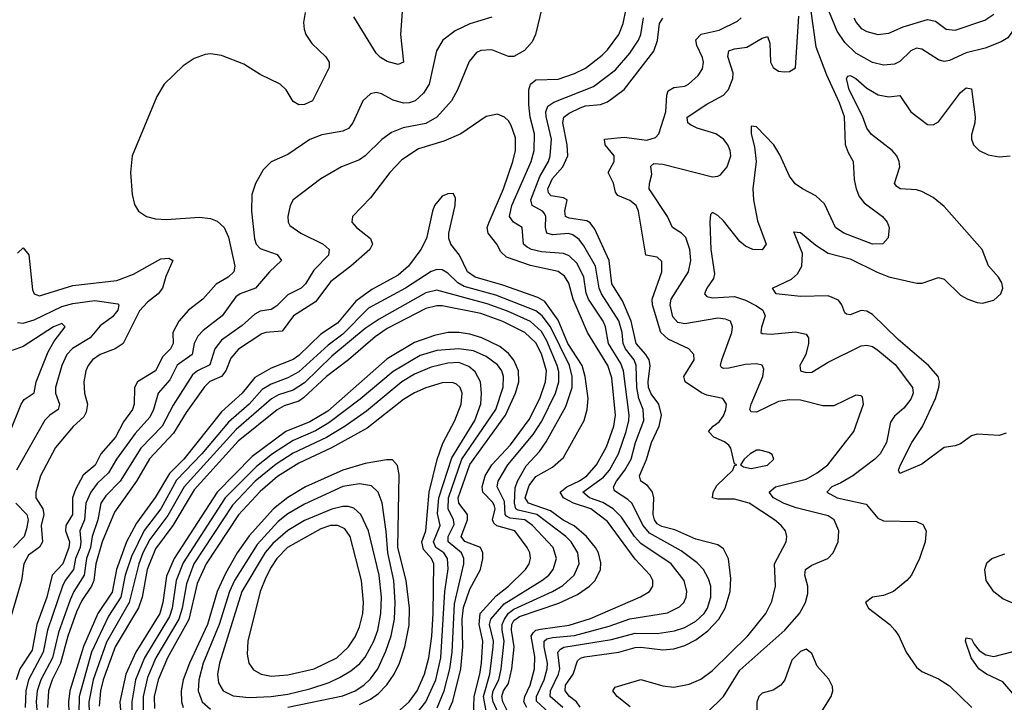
# Model space of a CAD drawing. Header units: inches. Extents: x 1550315 to 1685896, y 510706 to 640504.
# Tile 418 of 452: x 1673078 to 1676649, y 584648 to 587124. Entities that reach past the tile are written whole.
import ezdxf

# ---------------------------------------------------------------- set-up
doc = ezdxf.new("R2010")
doc.units = ezdxf.units.IN
doc.header["$MEASUREMENT"] = 0
doc.layers.add('B6578', color=7, linetype='Continuous')

msp = doc.modelspace()

# ---------------------------------------------------------------- linework, layer by layer
at = {"layer": 'B6578', "color": 5}
for points, elevation in [([(1675934, 587250), (1675964.9, 587024.9), (1676003.5, 586923.5), (1676050, 586824), (1676067.2, 586772.8), (1676071.6, 586671.6), (1676081.7, 586641.6), (1676101, 586610), (1676104, 586544), (1676110.8, 586510), (1676122.4, 586482.4), (1676140.2, 586460.2), (1676206.6, 586410), (1676223.5, 586390), (1676231, 586370), (1676227.3, 586332.7), (1676208.6, 586311.4), (1676170, 586309.5), (1676066.7, 586350), (1676036.1, 586370), (1675996.4, 586456.4), (1675965.1, 586485.1), (1675916.4, 586510), (1675890, 586529), (1675870, 586556.5), (1675834, 586634), (1675812.2, 586670), (1675750, 586734.7), (1675730, 586737.3), (1675729.9, 586710.1), (1675743.1, 586663.1), (1675748.4, 586610), (1675736.3, 586510), (1675738.4, 586470), (1675753.8, 586393.8), (1675784.4, 586310), (1675770, 586289.2), (1675736, 586290), (1675710, 586302.2), (1675690, 586319.7), (1675630, 586394), (1675610, 586413.2), (1675590, 586424.2), (1675582.6, 586417.4), (1675580.8, 586390), (1675584.8, 586290), (1675597.6, 586202.4), (1675594.2, 586185.8), (1675569.3, 586150), (1675561.5, 586130), (1675570, 586120.3), (1675590, 586115.3), (1675670, 586120.1), (1675710, 586106.4), (1675750, 586085.8), (1675772.4, 586070), (1675781.5, 586050), (1675768.3, 586008.3), (1675765, 585990), (1675770, 585985.8), (1675803.2, 585983.2), (1675891.7, 585991.7), (1675930, 585983.1), (1675938.5, 585970), (1675938.1, 585950), (1675928.3, 585910), (1675907.6, 585870), (1675909.9, 585849.9), (1675930, 585843.9), (1675950, 585845), (1676010, 585882), (1676130, 585940.5), (1676150, 585943.7), (1676170, 585938.5), (1676190, 585925.6), (1676253.2, 585873.2), (1676316.2, 585790), (1676317.8, 585770), (1676310, 585747.6), (1676284.7, 585715.3), (1676250, 585686.2), (1676235.6, 585664.4), (1676221.1, 585590), (1676198.5, 585550), (1676179, 585530), (1676099.1, 585470), (1676056.1, 585443.9), (1676023.1, 585430), (1676005, 585410), (1676042, 585390), (1676147.3, 585367.3), (1676190, 585315.9), (1676210, 585306.5), (1676330, 585303.6), (1676352.6, 585292.6), (1676365.1, 585270), (1676361.6, 585230), (1676340.5, 585170), (1676311.6, 585110), (1676295.1, 585090), (1676246.9, 585050), (1676210, 585035.5), (1676170, 585029.1), (1676145.7, 585010), (1676155.8, 584990), (1676233.1, 584930), (1676251.9, 584910), (1676265.6, 584890), (1676292.1, 584830), (1676330, 584776), (1676350, 584760.3), (1676410, 584733.2), (1676450, 584708.2), (1676530.7, 584630)], 440), ([(1674112.9, 587150), (1674106.4, 587113.6), (1674109.2, 587090), (1674115.9, 587070), (1674137.1, 587037.1), (1674188.5, 586988.5), (1674199.6, 586970), (1674200.2, 586950), (1674139.5, 586830), (1674110, 586815.8), (1674090, 586815.3), (1674070, 586826.6), (1674044.4, 586870), (1674022.7, 586890), (1673950, 586924.7), (1673890, 586962.1), (1673810, 586994), (1673770, 586999.7), (1673750, 586997.4), (1673710, 586982.6), (1673670, 586956.9), (1673601.7, 586890), (1673575.3, 586844.7), (1673485.6, 586630), (1673479.2, 586570), (1673485, 586490), (1673494, 586454), (1673508.7, 586430), (1673538, 586410), (1673570, 586402.1), (1673610, 586399.3), (1673730, 586408.1), (1673770, 586403.4), (1673793.3, 586393.3), (1673818.8, 586370), (1673835.4, 586335.4), (1673857.3, 586230), (1673854.2, 586210), (1673834, 586190), (1673790, 586164.5), (1673742.1, 586110), (1673689.5, 586070), (1673654.8, 586030), (1673633.6, 585990), (1673634.6, 585950), (1673624.1, 585930), (1673597.1, 585902.9), (1673569.8, 585850.2), (1673505.1, 585810), (1673494.6, 585790), (1673492.9, 585730), (1673486.3, 585710), (1673454, 585666), (1673425, 585610), (1673371.5, 585550), (1673351.2, 585508.8), (1673307.9, 585472.1), (1673279.7, 585420.3), (1673268.7, 585390), (1673269.5, 585330), (1673245, 585290), (1673243.9, 585270), (1673257.8, 585230), (1673255.7, 585210), (1673233.6, 585150), (1673196, 585110), (1673175.5, 585030), (1673139.3, 584930), (1673122.5, 584837.6), (1673077.9, 584770), (1673064.4, 584730)], 520), ([(1674972.5, 587170), (1674948.9, 587070), (1674936.7, 587043.3), (1674908.4, 587011.6), (1674870, 586989.8), (1674850, 586989.8), (1674790, 587013.9), (1674750, 587012.5), (1674734.9, 587005.1), (1674708.1, 586971.9), (1674665.7, 586870), (1674644.2, 586830), (1674590.2, 586770), (1674550, 586747.2), (1674468.9, 586731.1), (1674425.9, 586714.1), (1674390.5, 586689.5), (1674331, 586630), (1674310, 586615), (1674244.4, 586590), (1674170, 586546.8), (1674070, 586470.9), (1674059, 586450), (1674050.2, 586410), (1674051.1, 586390), (1674057.6, 586377.6), (1674097.4, 586350), (1674178.6, 586310), (1674199.7, 586290), (1674197.8, 586270), (1674144.5, 586215.5), (1674114.3, 586165.7), (1674098.8, 586150), (1674050, 586125.6), (1674010, 586085.9), (1673990, 586072.7), (1673950, 586067), (1673930, 586055.7), (1673884.6, 586015.4), (1673810, 585961.7), (1673785.4, 585930), (1673767.3, 585872.7), (1673721.9, 585850), (1673704.6, 585835.4), (1673633.7, 585726.3), (1673594.6, 585650), (1673517.4, 585570), (1673441.5, 585450), (1673390, 585396.7), (1673372.3, 585370), (1673360.7, 585310), (1673340.5, 585250), (1673335, 585210), (1673320.3, 585170), (1673310.9, 585109.1), (1673274.1, 585050), (1673260.4, 585019.6), (1673217.9, 584902.1), (1673196.3, 584810), (1673153.9, 584730), (1673141.4, 584690), (1673137, 584650), (1673141.8, 584590)], 560), ([(1674466.4, 587170), (1674458.9, 587070), (1674470.1, 586970), (1674450, 586961.3), (1674410, 586972.6), (1674386.4, 586986.4), (1674370, 587002.7), (1674290, 587134.4)], 520), ([(1674998.3, 584610), (1674952.2, 584652.2), (1674951.5, 584670), (1674979.7, 584730), (1674990.9, 584770), (1674991.7, 584790), (1674979.2, 584850), (1674980.3, 584870), (1674990, 584878.1), (1675010, 584883.9), (1675090, 584890.6), (1675215.2, 584924.8), (1675290, 584951), (1675427.6, 584972.4), (1675470, 584994), (1675486, 585010), (1675495.2, 585030), (1675497.5, 585050), (1675487.1, 585090), (1675440.9, 585150), (1675330, 585224.8), (1675307.3, 585250), (1675259.7, 585319.7), (1675229.9, 585350), (1675193.1, 585373.1), (1675143.7, 585390), (1675120.4, 585410), (1675194.7, 585465.3), (1675216.5, 585490), (1675248.9, 585550), (1675277, 585630), (1675287.4, 585670), (1675287.9, 585690), (1675267.3, 585850), (1675257.5, 585877.5), (1675213.5, 585950), (1675202.7, 586010), (1675193.7, 586030), (1675140.2, 586110), (1675132.3, 586132.3), (1675123.1, 586190), (1675099.2, 586239.2), (1675070, 586267.8), (1675050, 586275.5), (1674970, 586281.9), (1674934.2, 586290), (1674918.3, 586298.3), (1674904.6, 586310), (1674900.2, 586370), (1674868.9, 586390), (1674853.8, 586410), (1674863.1, 586450), (1674932.7, 586610), (1674943.9, 586650), (1674944.9, 586710), (1674928.4, 586770), (1674924.1, 586815.9), (1674923.6, 586870), (1674929.9, 586890.1), (1674950, 586905.4), (1675030, 586908.3), (1675090, 586928.1), (1675130, 586947.9), (1675190, 586994.7), (1675210, 587014.6), (1675250.8, 587070), (1675266.1, 587110), (1675276.7, 587163.3)], 560), ([(1675570, 584610.2), (1675630.4, 584669.6), (1675690, 584765), (1675852.7, 584910), (1675905.2, 584970), (1675927.4, 585010), (1675936.4, 585043.5), (1675936.4, 585070), (1675925.2, 585110), (1675927.8, 585130), (1675950, 585145.4), (1676008, 585170), (1676028.3, 585190), (1676045.8, 585230), (1676048.2, 585270), (1676031.4, 585310), (1676010, 585325.2), (1675894, 585354), (1675850, 585369.3), (1675811.9, 585390), (1675796.2, 585410), (1675818.3, 585430), (1675930, 585457.2), (1675970, 585480.1), (1676008, 585510), (1676102.6, 585630), (1676137.6, 585730), (1676134.7, 585754.8), (1676130, 585759.5), (1676110, 585762.4), (1676030, 585723.8), (1675990, 585723.2), (1675910, 585743.9), (1675870, 585745.6), (1675830, 585739), (1675750, 585700.6), (1675730, 585701.7), (1675726.1, 585710), (1675730.6, 585730), (1675772.8, 585830), (1675776.2, 585856.2), (1675770.5, 585870.5), (1675750, 585876.3), (1675710, 585873.9), (1675650, 585859.9), (1675630, 585858.5), (1675622.8, 585862.8), (1675619.8, 585870), (1675624.7, 585890), (1675660.9, 585990), (1675663.4, 586010), (1675655.3, 586030), (1675638, 586038), (1675610, 586040.9), (1675490, 586020.3), (1675465.1, 586025.1), (1675446.4, 586046.4), (1675436.7, 586090), (1675440.1, 586110), (1675503.7, 586210), (1675512.2, 586250), (1675507.5, 586290), (1675493.7, 586333.7), (1675477.8, 586350), (1675444.8, 586370), (1675426.5, 586410), (1675361, 586510), (1675361.2, 586530), (1675370, 586562), (1675366.9, 586593.1), (1675377.7, 586602.3), (1675410, 586599.4), (1675590, 586553.7), (1675610, 586555.8), (1675618.7, 586561.3), (1675643.1, 586590), (1675656.3, 586630), (1675654.5, 586650), (1675646.2, 586670), (1675629.8, 586690), (1675602, 586710), (1675535.1, 586730), (1675510, 586742), (1675501, 586750), (1675498.6, 586770), (1675570, 586817.7), (1675629.8, 586850), (1675648.8, 586871.2), (1675664.4, 586910), (1675665.5, 586930), (1675645.4, 586990), (1675649.1, 587010.9), (1675670, 587018.7), (1675715.3, 587024.7), (1675770, 587056.8), (1675790, 587063.1), (1675798.4, 587038.4), (1675801.1, 586970), (1675810, 586950.4), (1675830, 586937.6), (1675850, 586934.4), (1675870, 586935.5), (1675891, 586949), (1675903, 587137)], 460), ([(1676704.7, 587135.3), (1676678.4, 587081.6), (1676661.5, 587058.5), (1676636.9, 587043.1), (1676579, 587021), (1676510, 587003.3), (1676450, 586975.3), (1676430, 586971.8), (1676410, 586978.2), (1676350, 587016.8), (1676330, 587020.5), (1676310, 587010.9), (1676270, 586972.2), (1676250, 586962.6), (1676210, 586958.4), (1676170, 586969.1), (1676110, 587002.8), (1676070, 587040.8), (1676042.5, 587082.5), (1676005.9, 587170)], 440), ([(1676103.4, 587130), (1676112.4, 587112.4), (1676130, 587092.3), (1676150, 587080.4), (1676190, 587070.6), (1676230, 587074.7), (1676282.2, 587097.8), (1676370, 587124), (1676398.8, 587118.8), (1676437.4, 587090), (1676470, 587085.6), (1676577.7, 587122.3), (1676610, 587144.3)], 460), ([(1674790, 587132.4), (1674710, 587108.4), (1674656.4, 587083.6), (1674612.1, 587050), (1674589.5, 587010.5), (1674562.2, 586890), (1674542.6, 586857.4), (1674512, 586830), (1674490, 586822.2), (1674470, 586821.4), (1674431.7, 586831.7), (1674390, 586855.3), (1674370, 586859.8), (1674350, 586855.3), (1674322.4, 586830), (1674286, 586750), (1674270, 586729.2), (1674250, 586719.6), (1674174, 586706), (1674130.1, 586689.9), (1674050, 586634.6), (1673990, 586608), (1673961.1, 586578.9), (1673932.3, 586530), (1673919, 586490), (1673918.3, 586430), (1673929.2, 586329.2), (1673935.7, 586310), (1673950, 586294.6), (1674011.8, 586271.8), (1674026.7, 586250), (1673983.5, 586210), (1673932.9, 586150), (1673877.6, 586130), (1673861.5, 586118.5), (1673812.5, 586050), (1673743.5, 585996.5), (1673724, 585976), (1673710.9, 585950), (1673703.6, 585910), (1673649.2, 585870.8), (1673622.6, 585817.4), (1673580.3, 585770), (1673562.7, 585710), (1673550, 585682.7), (1673496.8, 585623.2), (1673428.7, 585530), (1673399.4, 585480.6), (1673358.4, 585441.6), (1673335.7, 585410), (1673317.6, 585370), (1673312.2, 585310), (1673295.7, 585270), (1673299.7, 585230), (1673296.4, 585210), (1673280.6, 585170), (1673273.2, 585130), (1673242.1, 585090), (1673233.1, 585070), (1673178.6, 584910), (1673163, 584830), (1673109.8, 584730), (1673100.4, 584690), (1673097.4, 584630)], 540), ([(1675047.4, 584630), (1675001.8, 584670), (1675002.2, 584690), (1675032.1, 584750), (1675036.7, 584770), (1675029.2, 584830), (1675038.5, 584841.5), (1675051.6, 584848.4), (1675224, 584876), (1675310, 584898.6), (1675390, 584897.9), (1675453, 584907), (1675490, 584919.4), (1675530, 584942.5), (1675559.5, 584970), (1675572.5, 584990), (1675584.5, 585030), (1675584.4, 585070), (1675576.3, 585096.3), (1675557.3, 585130), (1675534.2, 585154.2), (1675477.1, 585197.1), (1675361.6, 585261.6), (1675338.9, 585290), (1675298.2, 585370), (1675283.8, 585383.8), (1675234.7, 585414.7), (1675231.4, 585430), (1675241.6, 585450), (1675272.5, 585490), (1675295.7, 585530), (1675310.7, 585590), (1675341.2, 585670), (1675338.8, 585710), (1675323.6, 585750), (1675315.4, 585790), (1675313.2, 585870), (1675305.8, 585890), (1675275.1, 585930), (1675266.2, 585950), (1675263.2, 585990), (1675250, 586031.9), (1675187.2, 586130), (1675179.1, 586150), (1675165.9, 586230), (1675123.4, 586303.4), (1675106.7, 586326.7), (1675083.8, 586343.8), (1675068.3, 586348.3), (1675010, 586343.8), (1674989.9, 586349.9), (1674984.5, 586370), (1674985.8, 586410), (1674981.1, 586421.1), (1674974.1, 586430), (1674936.6, 586450), (1674931.3, 586470), (1674964.6, 586555.4), (1674995.4, 586610), (1675002.1, 586630), (1675006, 586690), (1674986.8, 586773.2), (1674986.2, 586790), (1674993.1, 586810), (1675015.1, 586824.9), (1675158.6, 586881.4), (1675238.1, 586941.9), (1675290, 587002), (1675321.6, 587050), (1675329.9, 587070), (1675339.8, 587130)], 540), ([(1675110.4, 584630.4), (1675097.4, 584650), (1675071.6, 584670), (1675055.5, 584690), (1675057.4, 584710), (1675085, 584750), (1675101.1, 584798.9), (1675111.9, 584808.1), (1675127.3, 584812.7), (1675250, 584830), (1675310, 584847.5), (1675330, 584848.8), (1675410, 584838.5), (1675450, 584842.6), (1675490, 584854.2), (1675530, 584874.7), (1675573, 584907), (1675613.5, 584950), (1675636.6, 584990), (1675654.5, 585050), (1675656.9, 585096.9), (1675648.3, 585168.3), (1675630, 585204.4), (1675610, 585219.3), (1675530, 585239.9), (1675453.5, 585273.5), (1675406.3, 585286.3), (1675390, 585295.7), (1675380.3, 585310), (1675375.5, 585330), (1675377.8, 585390), (1675372.6, 585410), (1675354, 585434), (1675330.6, 585450), (1675325.3, 585470), (1675351.2, 585528.8), (1675368.6, 585590), (1675397.4, 585650), (1675405.6, 585690), (1675396, 585730), (1675367.6, 585767.6), (1675358.7, 585790), (1675357.1, 585810), (1675364.8, 585870), (1675360.1, 585890), (1675348.5, 585910), (1675313.7, 585950), (1675295.7, 586030), (1675264.1, 586104.1), (1675225.5, 586165.5), (1675215.5, 586250), (1675164.1, 586364.1), (1675147, 586387), (1675134.7, 586394.7), (1675070, 586403.5), (1675056.7, 586410), (1675054.8, 586430), (1675062.7, 586470), (1675050, 586478.1), (1675005.6, 586485.6), (1674995.3, 586495.3), (1674993, 586510), (1675010, 586547.6), (1675047.8, 586590), (1675065.1, 586630), (1675062.9, 586670), (1675047, 586750), (1675050.8, 586770), (1675070, 586784.8), (1675110, 586804.2), (1675130, 586810.9), (1675183.7, 586816.3), (1675210, 586825.7), (1675270, 586870.7), (1675377.1, 587010), (1675391.1, 587048.9), (1675398.3, 587110), (1675410.4, 587129.6)], 520), ([(1675291.8, 584631.8), (1675244.4, 584670), (1675228.6, 584690), (1675236.7, 584703.3), (1675330, 584730.8), (1675410, 584708.3), (1675450, 584702.9), (1675505.8, 584714.2), (1675548.1, 584731.9), (1675590, 584764), (1675718.7, 584890), (1675783.7, 584970), (1675805.8, 585014.2), (1675818.4, 585070), (1675814.9, 585150), (1675857.3, 585230), (1675859.8, 585250), (1675855, 585270), (1675839.8, 585290), (1675814.8, 585310), (1675722.9, 585370), (1675670, 585384.8), (1675610, 585385.1), (1675589.8, 585390), (1675592.5, 585410), (1675605.9, 585434.1), (1675664.4, 585490), (1675670, 585506.8), (1675678, 585510), (1675670, 585513.2), (1675656.9, 585570), (1675650, 585580.3), (1675633.4, 585593.4), (1675594.8, 585610), (1675575.6, 585630), (1675592.2, 585650), (1675614.2, 585665.8), (1675630, 585687.4), (1675639.1, 585710), (1675640.6, 585730), (1675627.8, 585750), (1675570, 585761.9), (1675550, 585770.3), (1675491.6, 585810), (1675486.9, 585830), (1675523.7, 585890), (1675522, 585910), (1675504.1, 585930), (1675430, 585964.8), (1675402.6, 585990), (1675372.3, 586090), (1675371.2, 586110), (1675406.9, 586210), (1675406.7, 586246.7), (1675390, 586262.7), (1675348.1, 586270), (1675322.1, 586430), (1675314, 586450), (1675290, 586468.3), (1675246.7, 586486.7), (1675238, 586498), (1675231.4, 586531.4), (1675211.9, 586570), (1675233.7, 586610), (1675233.5, 586630), (1675201.2, 586670), (1675199.1, 586690), (1675270, 586698.2), (1675352.7, 586687.3), (1675384, 586696), (1675395.4, 586710), (1675421, 586790), (1675424.4, 586850), (1675430, 586865.2), (1675450, 586877.7), (1675490, 586882.2), (1675503.5, 586890), (1675538.6, 586921.4), (1675553.9, 586946.1), (1675557.2, 586970), (1675553.8, 586986.2), (1675533.4, 587030), (1675530, 587050.2), (1675549.2, 587070.7), (1675614.6, 587085.4), (1675681.1, 587118.9), (1675693.7, 587130)], 480), ([(1676655.3, 585624.7), (1676630, 585615.5), (1676550, 585620.9), (1676530, 585615.3), (1676490, 585586), (1676470, 585578), (1676430, 585572.5), (1676350, 585512.5), (1676270, 585477.6), (1676264.4, 585490), (1676271.6, 585510), (1676313.1, 585590), (1676352, 585648.1), (1676399.6, 585750), (1676411.7, 585790), (1676413.3, 585810), (1676408.2, 585830), (1676373.5, 585870), (1676263.5, 585963.5), (1676170, 586054.6), (1676150, 586066.6), (1676130, 586068.8), (1676090, 586052.9), (1676076.4, 586056.4), (1676070, 586060.5), (1676059.8, 586090), (1676046.7, 586106.7), (1676010, 586121.8), (1675910, 586120.2), (1675820.9, 586130), (1675807.3, 586150), (1675876.6, 586183.4), (1675898.2, 586201.8), (1675914.8, 586230), (1675916.4, 586276.5), (1675885.5, 586354.5), (1675910, 586351.8), (1675965.6, 586305.6), (1676010, 586277.4), (1676090, 586256.1), (1676187.8, 586207.8), (1676230, 586191.7), (1676331.1, 586168.9), (1676351.1, 586168.9), (1676410, 586189.2), (1676430, 586183.2), (1676490, 586125.2), (1676515.8, 586110), (1676550, 586098), (1676570, 586095.9), (1676610, 586107.1), (1676635.8, 586130), (1676643.1, 586150), (1676639.2, 586170), (1676627.2, 586190), (1676591.4, 586231.4), (1676568.6, 586290), (1676430, 586445.8), (1676390, 586478.5), (1676350, 586500.6), (1676330, 586506.3), (1676270.4, 586510.4), (1676258.7, 586518.7), (1676250.6, 586530), (1676269.9, 586590), (1676267.8, 586610), (1676258.7, 586630), (1676241.4, 586650), (1676167.4, 586707.4), (1676149.9, 586729.9), (1676134, 586774), (1676086.1, 586870), (1676076.8, 586910), (1676081.6, 586918.4), (1676090, 586921.5), (1676110, 586910.1), (1676150, 586875.8), (1676191.4, 586851.4), (1676230, 586843.8), (1676270, 586849.2), (1676310.1, 586790.1), (1676370, 586743.4), (1676390, 586742.2), (1676410, 586753.9), (1676490, 586859.3), (1676510, 586876.2), (1676530, 586872.7), (1676542.3, 586770), (1676541.6, 586750), (1676530, 586706), (1676529.2, 586690), (1676536.9, 586670), (1676558, 586650), (1676590, 586633.6), (1676630, 586626.5), (1676669.4, 586630.6)], 420), ([(1674916.8, 584630), (1674905.8, 584650), (1674909.6, 584670), (1674928.9, 584710), (1674944.2, 584770), (1674945.5, 584814.5), (1674932.3, 584887.7), (1674939.3, 584900.7), (1674949.9, 584910), (1674965.9, 584914.1), (1675070, 584927.7), (1675148.3, 584951.7), (1675328.8, 585031.2), (1675361.4, 585050), (1675374, 585070), (1675374.1, 585090), (1675364.3, 585110), (1675310, 585167.4), (1675210, 585304.5), (1675149.5, 585349.5), (1675085.8, 585370), (1675050.3, 585390), (1675037.9, 585410), (1675061.4, 585430), (1675108, 585452), (1675134.5, 585470), (1675169, 585510), (1675205.6, 585574.4), (1675233, 585650), (1675238.5, 585690), (1675224.7, 585824.7), (1675210.2, 585870), (1675136.8, 585990), (1675084.8, 586110), (1675068.8, 586168.8), (1675054.1, 586194.1), (1675030, 586210.9), (1674930, 586232), (1674843.2, 586263.2), (1674822.5, 586282.5), (1674808.6, 586310), (1674776.1, 586350), (1674773.4, 586370), (1674779.8, 586390), (1674832.5, 586510), (1674866.7, 586610), (1674875.8, 586650), (1674875.2, 586695.2), (1674859.5, 586739.5), (1674850, 586757.2), (1674835.6, 586770), (1674810, 586780.7), (1674770, 586773.2), (1674677.6, 586710), (1674616.4, 586683.6), (1674524.2, 586655.8), (1674464, 586616), (1674420.4, 586570), (1674350, 586478), (1674284.4, 586410), (1674282.4, 586390), (1674299.2, 586370), (1674350.1, 586330), (1674356.6, 586310), (1674347, 586290), (1674279.1, 586230), (1674205.6, 586174.4), (1674150, 586101.2), (1674070.3, 586049.7), (1674030, 585994.3), (1673970.7, 585989.3), (1673955.8, 585984.2), (1673871.4, 585928.6), (1673843.1, 585896.9), (1673825.3, 585850), (1673810, 585830.3), (1673767.8, 585812.2), (1673747.6, 585792.4), (1673680.9, 585699.1), (1673635.9, 585624.1), (1673549, 585531), (1673501.4, 585450), (1673421.9, 585338.1), (1673377.3, 585230), (1673354, 585150), (1673346.7, 585090), (1673338.4, 585070), (1673303, 585017), (1673284, 584976), (1673251.7, 584888.3), (1673225.7, 584790), (1673195.5, 584730), (1673182, 584690), (1673178.1, 584630)], 580), ([(1674860.3, 584590), (1674829.6, 584650), (1674826.3, 584670), (1674832.7, 584690), (1674850, 584716.2), (1674862.4, 584770), (1674870.8, 584850), (1674861, 584910), (1674862.1, 584930), (1674870, 584945.6), (1674890, 584959.5), (1675032.4, 585007.6), (1675100.1, 585039.9), (1675144.3, 585070), (1675164.8, 585090), (1675184.4, 585130), (1675185.6, 585154.4), (1675176.7, 585190), (1675166.5, 585210), (1675133.1, 585250), (1675088.6, 585288.6), (1675049.2, 585309.2), (1675002.4, 585342.4), (1674923.3, 585370), (1674911.4, 585390), (1674925.6, 585434.4), (1674950, 585467.7), (1675010, 585500.7), (1675050, 585536), (1675125.3, 585670), (1675136, 585710), (1675138.8, 585750), (1675128.5, 585830), (1675117.1, 585870), (1675066.1, 585950), (1675030, 586034.6), (1674981.9, 586101.9), (1674956.7, 586116.7), (1674830, 586161.3), (1674730, 586190), (1674701.6, 586210), (1674673.3, 586270), (1674641.1, 586310), (1674634, 586330), (1674634.4, 586350), (1674657.3, 586450), (1674658, 586478), (1674650, 586494), (1674630, 586492.8), (1674610, 586483.5), (1674582.5, 586450), (1674574.2, 586430), (1674553.4, 586330), (1674532.1, 586290), (1674487.2, 586230), (1674450, 586197.5), (1674354.9, 586145.1), (1674296.6, 586103.4), (1674230, 586023.5), (1674170, 585983.6), (1674090, 585905.6), (1674070, 585891.7), (1673990, 585859.9), (1673930, 585826.7), (1673884.1, 585770), (1673810, 585701.5), (1673672.7, 585530), (1673621.5, 585478.5), (1673569.4, 585390.6), (1673501.4, 585298.6), (1673464.5, 585230), (1673428.7, 585130), (1673412.7, 585047.3), (1673361.3, 584970), (1673309, 584851), (1673260, 584690), (1673254.3, 584650), (1673255.7, 584610)], 620), ([(1673070, 586277.4), (1673090, 586296.9), (1673110.8, 586270.8), (1673124, 586144), (1673130, 586129.4), (1673150, 586122.4), (1673270, 586159.6), (1673430, 586177.9), (1673490, 586201.1), (1673590, 586256.1), (1673619, 586259), (1673633.4, 586250), (1673607.8, 586192.2), (1673595.7, 586150), (1673579.8, 586130), (1673540.7, 586099.3), (1673511.6, 586068.4), (1673452.7, 585950), (1673424.1, 585930), (1673369.4, 585910), (1673341.6, 585890), (1673326.4, 585870), (1673317.9, 585850), (1673310.6, 585810), (1673312.3, 585770), (1673323.3, 585730), (1673319.1, 585700.9), (1673310, 585684.2), (1673271.3, 585648.7), (1673207.5, 585572.5), (1673153.6, 585470), (1673136.7, 585410), (1673136.2, 585390), (1673161.4, 585350), (1673165.7, 585330), (1673155.7, 585290), (1673160.7, 585230), (1673149.1, 585210.9), (1673110, 585181.7), (1673092.2, 585150), (1673084.1, 585090), (1673042.6, 584950)], 480), ([(1674812.6, 584610), (1674794.6, 584650), (1674791.5, 584670), (1674795.4, 584690), (1674815.7, 584730), (1674823.7, 584770), (1674835, 584870), (1674827.2, 584910), (1674828, 584930), (1674835.7, 584950), (1674850, 584971.2), (1674870, 584985.6), (1675009.9, 585050), (1675048, 585072), (1675088.6, 585110), (1675106.6, 585150), (1675102.1, 585190), (1675077.5, 585230), (1675057.8, 585250), (1674952.9, 585330), (1674884.9, 585344.9), (1674877.2, 585350), (1674871.8, 585370), (1674874.2, 585425.8), (1674883.5, 585450), (1674914.6, 585505.4), (1674962.7, 585557.3), (1674987.6, 585592.4), (1675058.7, 585721.3), (1675080.9, 585790), (1675081.9, 585830), (1675071.6, 585870), (1675003.1, 586010), (1674972.7, 586050), (1674950, 586067.6), (1674804.6, 586124.6), (1674690, 586156.7), (1674667, 586170), (1674630, 586204.3), (1674610, 586216.7), (1674590, 586218.2), (1674570, 586210.9), (1674476.8, 586150), (1674342.2, 586077.8), (1674250, 585983.9), (1674196.2, 585943.8), (1674090, 585846.6), (1674050, 585824.9), (1673990, 585802.6), (1673957.6, 585782.4), (1673910, 585729.7), (1673835.4, 585664.6), (1673738.7, 585550), (1673646.2, 585453.8), (1673589.1, 585350), (1673528.5, 585271.5), (1673482.7, 585177.3), (1673460.6, 585110), (1673444.9, 585030), (1673399.6, 584960.4), (1673338.3, 584830), (1673293.7, 584670), (1673292.6, 584610)], 640), ([(1674770.2, 584610), (1674759.6, 584670), (1674782.2, 584750), (1674795.1, 584850), (1674796, 584870), (1674781.3, 584930), (1674786.8, 584950), (1674834.6, 585005.4), (1674970.9, 585090), (1674996.2, 585110), (1675012.6, 585130), (1675024.8, 585170), (1675012, 585210), (1674937.7, 585290), (1674909.6, 585309.6), (1674856.4, 585316.4), (1674843.2, 585323.2), (1674838.5, 585330), (1674836.1, 585376.1), (1674809.3, 585430), (1674812.5, 585450), (1674847.9, 585510), (1674940, 585620), (1674971.9, 585668.1), (1675020.6, 585770), (1675033.2, 585810), (1675033.2, 585846.8), (1675027.2, 585870), (1674990, 585959.7), (1674970, 585993.4), (1674930, 586029.2), (1674846.4, 586066.4), (1674772.9, 586092.9), (1674590, 586143.5), (1674550, 586132.9), (1674381.8, 586038.2), (1674330, 586004.3), (1674210, 585904.1), (1674110, 585807.3), (1674070, 585780.8), (1674016.4, 585763.6), (1673990.8, 585749.2), (1673862.6, 585637.4), (1673674.7, 585430), (1673614.7, 585325.3), (1673550, 585238.7), (1673524.8, 585190), (1673510.3, 585150.3), (1673475.1, 585010), (1673393, 584867), (1673344.4, 584730), (1673328.4, 584650), (1673329.7, 584610)], 660), ([(1673070, 586025.4), (1673090, 586023.3), (1673130, 586035.5), (1673230, 586084.2), (1673270, 586095.1), (1673350, 586105.3), (1673433.6, 586093.6), (1673437.2, 586090), (1673433.3, 586070), (1673414.3, 586045.7), (1673370, 586013.6), (1673333.4, 585970), (1673269.1, 585930.9), (1673248, 585910), (1673230.5, 585870), (1673206.9, 585790), (1673207, 585770), (1673221.5, 585730), (1673217.1, 585710), (1673186.8, 585690), (1673168.6, 585671.4), (1673065.8, 585490)], 460), ([(1674723.6, 584596.4), (1674725.9, 584670), (1674746.8, 584750), (1674752.4, 584790), (1674757.9, 584870), (1674744.3, 584930), (1674747.8, 584970), (1674805.7, 585034.3), (1674850.7, 585070), (1674912.5, 585130), (1674925.6, 585150), (1674930.4, 585170), (1674927.8, 585190), (1674918.5, 585210), (1674873.2, 585270), (1674808.6, 585288.6), (1674797.7, 585297.7), (1674791.9, 585310), (1674801.9, 585350), (1674799.2, 585359.2), (1674793, 585373), (1674757.5, 585410), (1674754.7, 585430), (1674766, 585470), (1674790, 585509.7), (1674858.2, 585581.8), (1674925.6, 585674.4), (1674963.6, 585750), (1674984.5, 585810), (1674988, 585850), (1674970, 585911.9), (1674950, 585951.7), (1674910, 585989.9), (1674830, 586029.3), (1674750, 586058.3), (1674610, 586085.6), (1674590, 586085.9), (1674550, 586077), (1674410, 586003.8), (1674366.5, 585973.5), (1674270, 585890.2), (1674190, 585829.9), (1674107.3, 585752.7), (1674090, 585741), (1674036.3, 585723.7), (1674011, 585709), (1673870, 585594.8), (1673710, 585419), (1673632.7, 585290), (1673570, 585204.9), (1673540, 585130), (1673521.4, 585030), (1673509, 584991), (1673424.4, 584850), (1673380.9, 584730), (1673370.4, 584689.6), (1673365.5, 584634.5)], 680), ([(1673043.6, 585630), (1673082.4, 585730), (1673094.1, 585745.9), (1673129.6, 585770.4), (1673137.3, 585810), (1673181.1, 585918.9), (1673202.3, 585957.7), (1673242, 586010), (1673230, 586021.5), (1673200.7, 586010), (1673090, 585939.1), (1673050, 585923.8)], 440), ([(1674620.9, 584590), (1674648, 584652), (1674677.8, 584770), (1674684.6, 584850), (1674682.2, 584950), (1674687.8, 584992.2), (1674710, 585058.1), (1674748.3, 585130), (1674757.2, 585170), (1674756.8, 585190), (1674749.4, 585210), (1674691.8, 585231.8), (1674678.7, 585250), (1674701.6, 585310), (1674701.2, 585330), (1674670, 585370), (1674668.3, 585390), (1674709.9, 585510.2), (1674839.6, 585690), (1674875.8, 585770), (1674887.5, 585810), (1674886.1, 585850), (1674870, 585888.7), (1674850, 585913.5), (1674818.9, 585938.9), (1674753.9, 585970), (1674710, 585983.6), (1674670, 585989.4), (1674630, 585989), (1674581.6, 585978.4), (1674510, 585952.9), (1674410, 585893.4), (1674195.3, 585704.7), (1674130, 585665.3), (1674043.3, 585630), (1673920.5, 585539.5), (1673793.3, 585410), (1673637.6, 585170), (1673610, 585106), (1673597.1, 585010), (1673585.8, 584970), (1673499.1, 584830), (1673462.8, 584750), (1673440.4, 584650), (1673446, 584590)], 720), ([(1674591.3, 584628.7), (1674617.1, 584690), (1674638.2, 584770), (1674646.6, 584830), (1674654.4, 585005.6), (1674689, 585150), (1674688.7, 585170), (1674679.8, 585190), (1674631.9, 585230), (1674631.2, 585250), (1674652.8, 585292.8), (1674651, 585310), (1674631.3, 585350), (1674632.4, 585390), (1674681.4, 585530), (1674804, 585710), (1674831.2, 585791.2), (1674832.7, 585830), (1674825.8, 585850), (1674810, 585871.7), (1674770, 585902.5), (1674723, 585923), (1674670, 585930.8), (1674590, 585924.3), (1674530, 585905.9), (1674432.6, 585847.4), (1674312.6, 585747.4), (1674198.7, 585661.3), (1674150, 585632.5), (1674070, 585597.4), (1673993.9, 585550), (1673935.9, 585504.1), (1673822.8, 585390), (1673670, 585154.6), (1673645.5, 585090), (1673630.8, 584990), (1673620.8, 584959.2), (1673530.5, 584810), (1673497.8, 584730), (1673484.2, 584650), (1673484.8, 584610)], 740), ([(1674518.6, 584610), (1674550.5, 584650), (1674586.4, 584730), (1674604.9, 584810), (1674619.9, 585050), (1674632.1, 585132.1), (1674629.7, 585170), (1674615.8, 585190), (1674587.3, 585210), (1674578, 585230), (1674602.1, 585290), (1674593.2, 585333.2), (1674597.9, 585390), (1674644.8, 585535.2), (1674728.4, 585670), (1674749.6, 585730.4), (1674752, 585770), (1674748.3, 585810), (1674730, 585847.3), (1674706.7, 585866.7), (1674670, 585880.1), (1674630, 585878.4), (1674570, 585863.8), (1674510, 585838.3), (1674463.4, 585810), (1674335.4, 585704.6), (1674258.2, 585650), (1674190, 585608.8), (1674070, 585551.3), (1674008.1, 585511.9), (1673931.4, 585450), (1673850, 585362.7), (1673709.4, 585150), (1673682.1, 585077.8), (1673667, 584990), (1673655.2, 584950), (1673571.9, 584810), (1673541.6, 584738.4), (1673525.4, 584670), (1673526, 584606)], 760), ([(1674437.3, 584602.7), (1674489.9, 584650), (1674519.3, 584690), (1674545.9, 584750), (1674561, 584810), (1674572, 584888), (1674577.4, 584970), (1674579.1, 585150), (1674570.6, 585170), (1674542.2, 585202.2), (1674536.4, 585230), (1674550.4, 585270), (1674562.9, 585410), (1674591.1, 585528.9), (1674612.2, 585587.8), (1674655.6, 585670), (1674678.7, 585730), (1674682.3, 585770), (1674674.7, 585790), (1674661.8, 585801.8), (1674647.8, 585807.8), (1674610, 585806.6), (1674550, 585788.4), (1674510, 585770.3), (1674470, 585746.8), (1674337.3, 585642.7), (1674208.6, 585571.4), (1674090, 585515.7), (1674013.1, 585466.9), (1673950, 585413.4), (1673871.5, 585328.5), (1673753.4, 585150), (1673721.3, 585078.7), (1673691.1, 584949), (1673613.5, 584810), (1673579.4, 584730), (1673565.8, 584670), (1673566.2, 584626.2)], 780), ([(1674310, 584640.8), (1674350, 584659.5), (1674379.1, 584680.9), (1674408.8, 584711.2), (1674435.8, 584750), (1674454.9, 584790), (1674474.9, 584850), (1674490, 584928.2), (1674491.8, 584990), (1674478.7, 585090), (1674448.8, 585210), (1674453.7, 585473.7), (1674447.4, 585507.4), (1674430, 585527.3), (1674408, 585528), (1674330, 585514), (1674250, 585489.9), (1674114, 585430), (1674050, 585390.5), (1673998.5, 585350), (1673910, 585251.6), (1673866.8, 585190), (1673824.5, 585115.5), (1673793.9, 585050), (1673759.3, 584930), (1673693.5, 584790), (1673670.6, 584730), (1673663.1, 584690), (1673664.9, 584650), (1673671.1, 584630)], 820), ([(1674050, 584631.3), (1674250, 584671.6), (1674294.9, 584690), (1674325.4, 584710), (1674350, 584734.1), (1674376.6, 584770), (1674405.7, 584834.3), (1674424.6, 584890), (1674436.6, 584950), (1674439.5, 585010), (1674434.3, 585090), (1674412.9, 585190), (1674407.2, 585267.2), (1674392, 585372), (1674378, 585410), (1674353.3, 585433.3), (1674310, 585440.7), (1674250, 585431.4), (1674110, 585366.9), (1674050, 585332.1), (1674015.6, 585304.4), (1673939.2, 585220.8), (1673857.2, 585090), (1673838.9, 585050), (1673801.1, 584930), (1673743.4, 584790), (1673727, 584730), (1673725.2, 584690), (1673739.1, 584650), (1673770, 584623.3)], 840), ([(1673063.6, 585370), (1673103.8, 585330), (1673107.8, 585310), (1673102.1, 585277.9), (1673093.7, 585250), (1673054.7, 585210)], 460), ([(1676710, 584994.6), (1676643.3, 585023.3), (1676610, 585048.7), (1676582.9, 585090), (1676578, 585130), (1676585.7, 585154.3), (1676602.9, 585170), (1676650, 585186.4)], 420), ([(1676679.8, 584679.8), (1676642.8, 584722.8), (1676584, 584750), (1676555.8, 584770), (1676528.1, 584810), (1676507.8, 584870), (1676510, 584882), (1676530, 584879.1), (1676538.9, 584858.9), (1676556.8, 584836.8), (1676581.1, 584821.1), (1676610, 584815.1), (1676718.1, 584841.9)], 420), ([(1675946, 584550), (1676020.2, 584670), (1676026.7, 584690), (1676025.2, 584705.2), (1676012.1, 584732.1), (1675970, 584779.5), (1675950, 584825.3), (1675930, 584841.2), (1675910, 584832.5), (1675878.4, 584801.6), (1675852.3, 584730), (1675837.8, 584710), (1675810, 584692.8), (1675770, 584681.8), (1675757.7, 584670), (1675751.5, 584648.5), (1675749.9, 584590)], 440)]:
    msp.add_lwpolyline(points, dxfattribs=dict(at, elevation=elevation))
for points, elevation in [([(1675762.4, 585562.4), (1675750, 585562.2), (1675726.5, 585550), (1675705.3, 585530), (1675692.4, 585510), (1675702.2, 585502.2), (1675730, 585496.3), (1675790, 585508.8), (1675812.8, 585530), (1675806.6, 585546.6), (1675794.3, 585554.3)], 480), ([(1674250, 585358.9), (1674210, 585348.6), (1674110, 585307.8), (1674050, 585271.7), (1673996.2, 585223.9), (1673968.2, 585191.8), (1673883.6, 585050), (1673802.3, 584790), (1673795.2, 584750), (1673799, 584719), (1673815.5, 584690), (1673852.2, 584672.2), (1673910, 584665.3), (1673990, 584669.6), (1674050, 584678.3), (1674130, 584697.6), (1674199.9, 584720.1), (1674240.5, 584739.5), (1674278, 584762), (1674311.2, 584788.8), (1674330, 584811.7), (1674362, 584870), (1674376.6, 584910), (1674387.6, 584970), (1674389.4, 585030), (1674380.8, 585110), (1674343.1, 585270), (1674314.5, 585330), (1674290, 585352.1), (1674270, 585358.7)], 860), ([(1674231.9, 585290), (1674204.9, 585290), (1674170, 585277.4), (1674049.1, 585210), (1674010, 585170.4), (1673990, 585138.4), (1673970, 585101.3), (1673950.3, 585050.3), (1673905.4, 584870), (1673902.6, 584822.6), (1673908.8, 584790), (1673925.9, 584765.9), (1673953.4, 584750), (1673990, 584743.5), (1674050, 584747.9), (1674146.2, 584770), (1674228.4, 584810), (1674270.4, 584850), (1674294, 584886), (1674310, 584922), (1674321.7, 584970), (1674324.9, 585010), (1674317, 585090), (1674276.4, 585250), (1674257.2, 585277.2)], 880)]:
    msp.add_lwpolyline(points, close=True, dxfattribs=dict(at, elevation=elevation))

doc.saveas('drawing.dxf')
